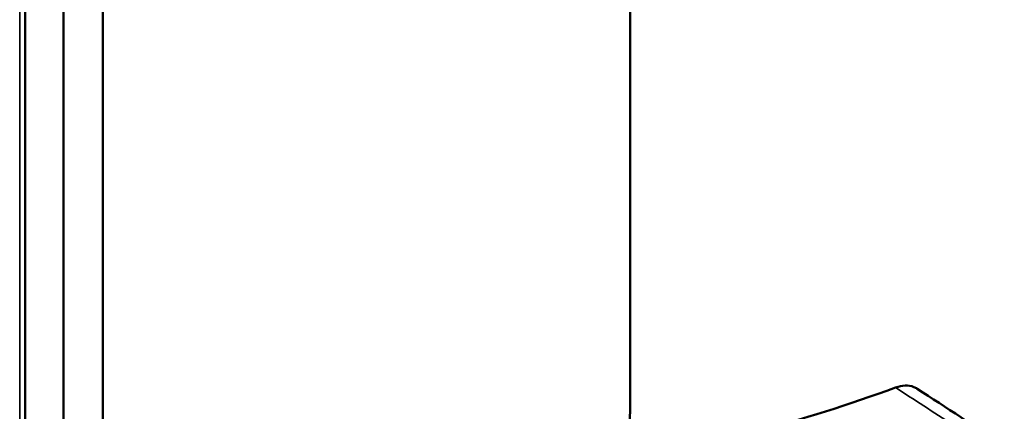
# Model space of a CAD drawing. Header units: millimetres. Extents: x 38 to 2514, y 38 to 1622.
# Tile 294 of 310: x 1717 to 1770, y 1278 to 1299. Entities that reach past the tile are written whole.
import ezdxf

# ---------------------------------------------------------------- set-up
doc = ezdxf.new("R2010")
doc.units = ezdxf.units.MM
doc.header["$LTSCALE"] = 7.692308
doc.layers.add('Visible (ISO)', color=7, linetype='Continuous', lineweight=50)
doc.layers.add('Visible Narrow (ISO)', color=7, linetype='Continuous', lineweight=35)

msp = doc.modelspace()

# ---------------------------------------------------------------- linework, layer by layer
at = {"layer": 'Visible (ISO)'}
for p, q in [((1749.7049, 1421.5106), (1749.7049, 1278.6237)), ((1719.2993, 1406.4054), (1719.2993, 1263.5185)), ((1721.4207, 1405.1807), (1721.4207, 1262.2938)), ((1717.2522, 1365.0214), (1717.2522, 1270.3133))]:
    msp.add_line(p, q, dxfattribs=at)
for centre, major_axis, start_param, end_param in [((1783.2911, 1410.9521), (75.0105, 129.9219), 3.5986722, 3.7435183), ((1735.5628, 1270.4587), (-10, -17.3205), 2.1620859, 2.3561945)]:
    msp.add_ellipse(centre, major_axis=major_axis, ratio=0.5773503, start_param=start_param, end_param=end_param, dxfattribs=at)
msp.add_open_spline([(1763.9372, 1279.3424), (1764.1113, 1279.405), (1764.2812, 1279.4397), (1764.6126, 1279.4533), (1764.7715, 1279.4286), (1764.9807, 1279.3471), (1765.0427, 1279.3152), (1765.101, 1279.277)], degree=3, knots=[0.000001, 0.000001, 0.000001, 0.000001, 0.0748495, 0.0748495, 0.15412621, 0.15412621, 0.19028789, 0.19028789, 0.19028789, 0.19028789], dxfattribs=at)
msp.add_open_spline([(1765.1011, 1279.277), (1766.6562, 1278.2602), (1768.2113, 1277.2433), (1769.7664, 1276.2265)], degree=3, dxfattribs=at)
at = {"layer": 'Visible Narrow (ISO)'}
msp.add_line((1716.9559, 1363.3699), (1716.9561, 1269.3011), dxfattribs=at)
msp.add_open_spline([(1763.9372, 1279.3424), (1764.43, 1279.0205), (1764.935, 1278.6906), (1765.4494, 1278.3545), (1765.9639, 1278.0185), (1766.4877, 1277.6762), (1767.0294, 1277.3224), (1767.571, 1276.9686), (1768.1305, 1276.6031), (1768.705, 1276.2278)], degree=3, knots=[0, 0, 0, 0, 0.3333333, 0.3333333, 0.3333333, 0.6666667, 0.6666667, 0.6666667, 1, 1, 1, 1], dxfattribs=at)

doc.saveas('drawing.dxf')
